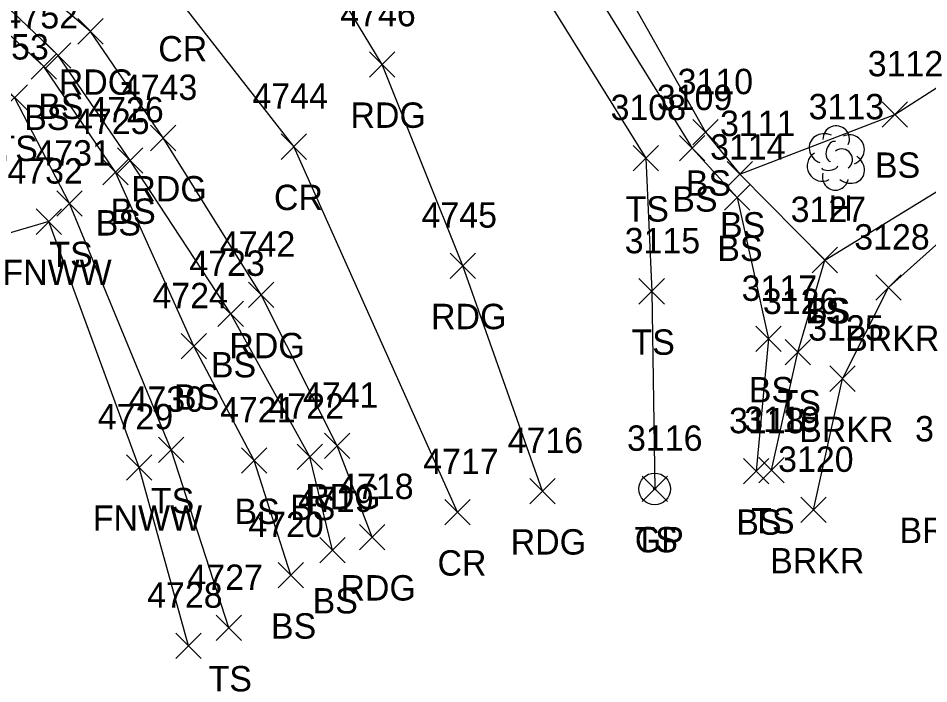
# Model space of a CAD drawing. Extents: x 1505656 to 1508446, y 700805 to 703031.
# Drawn here: x 1506484.4 to 1506556.2, y 701600.5 to 701652.9 of the extents above; entities that cross this region are included whole.
import ezdxf

# ---------------------------------------------------------------- set-up
doc = ezdxf.new("R2010")
doc.units = 0
for name, color, linetype in [('L_A', 7, 'Continuous'), ('L_I', 7, 'Continuous'), ('L_TIC', 7, 'Continuous'), ('LAWE', 7, 'Continuous'), ('LELB', 7, 'Continuous'), ('LFNC', 7, 'Continuous'), ('LTD', 7, 'Continuous'), ('P_A', 7, 'Continuous'), ('P_I', 7, 'Continuous'), ('P_TIC', 7, 'Continuous'), ('PEU', 7, 'Continuous'), ('PRC', 7, 'Continuous'), ('R_A', 7, 'Continuous'), ('R_I', 7, 'Continuous'), ('RGP', 7, 'Continuous')]:
    doc.layers.add(name, color=color, linetype=linetype)

msp = doc.modelspace()

# ---------------------------------------------------------------- linework, layer by layer
at = {"layer": 'L_TIC'}
for points in [[(1506486.581, 701649.003), (1506488.581, 701651.003)], [(1506488.581, 701649.003), (1506486.581, 701651.003)], [(1506485.469, 701648.13), (1506487.469, 701650.13)], [(1506487.469, 701648.13), (1506485.469, 701650.13)], [(1506483.162, 701645.683), (1506485.162, 701647.683)], [(1506485.162, 701645.683), (1506483.162, 701647.683)], [(1506552.552, 701644.361), (1506554.552, 701646.361)], [(1506554.552, 701644.361), (1506552.552, 701646.361)], [(1506537.642, 701642.953), (1506539.642, 701644.953)], [(1506539.642, 701642.953), (1506537.642, 701644.953)], [(1506536.573, 701641.696), (1506538.573, 701643.696)], [(1506538.573, 701641.696), (1506536.573, 701643.696)], [(1506492.279, 701640.731), (1506494.279, 701642.731)], [(1506494.279, 701640.731), (1506492.279, 701642.731)], [(1506532.921, 701640.911), (1506534.921, 701642.911)], [(1506534.921, 701640.911), (1506532.921, 701642.911)], [(1506491.109, 701639.814), (1506493.109, 701641.814)], [(1506493.109, 701639.814), (1506491.109, 701641.814)], [(1506540.335, 701639.655), (1506542.335, 701641.655)], [(1506542.335, 701639.655), (1506540.335, 701641.655)], [(1506540.335, 701639.655), (1506542.335, 701641.655)], [(1506542.335, 701639.655), (1506540.335, 701641.655)], [(1506487.49, 701637.327), (1506489.49, 701639.327)], [(1506489.49, 701637.327), (1506487.49, 701639.327)], [(1506540.12, 701637.8), (1506542.12, 701639.8)], [(1506542.12, 701637.8), (1506540.12, 701639.8)], [(1506485.85, 701635.907), (1506487.85, 701637.907)], [(1506487.85, 701635.907), (1506485.85, 701637.907)], [(1506547.04, 701632.884), (1506549.04, 701634.884)], [(1506549.04, 701632.884), (1506547.04, 701634.884)], [(1506547.04, 701632.884), (1506549.04, 701634.884)], [(1506549.04, 701632.884), (1506547.04, 701634.884)], [(1506552.051, 701630.708), (1506554.051, 701632.708)], [(1506554.051, 701630.708), (1506552.051, 701632.708)], [(1506533.387, 701630.414), (1506535.387, 701632.414)], [(1506535.387, 701630.414), (1506533.387, 701632.414)], [(1506500.193, 701628.633), (1506502.193, 701630.633)], [(1506502.193, 701628.633), (1506500.193, 701630.633)], [(1506542.605, 701626.664), (1506544.605, 701628.664)], [(1506544.605, 701626.664), (1506542.605, 701628.664)], [(1506497.284, 701626.086), (1506499.284, 701628.086)], [(1506499.284, 701626.086), (1506497.284, 701628.086)], [(1506544.904, 701625.626), (1506546.904, 701627.626)], [(1506546.904, 701625.626), (1506544.904, 701627.626)], [(1506548.425, 701623.532), (1506550.425, 701625.532)], [(1506550.425, 701623.532), (1506548.425, 701625.532)], [(1506495.49, 701617.921), (1506497.49, 701619.921)], [(1506497.49, 701617.921), (1506495.49, 701619.921)], [(1506502.049, 701617.083), (1506504.049, 701619.083)], [(1506504.049, 701617.083), (1506502.049, 701619.083)], [(1506506.44, 701617.382), (1506508.44, 701619.382)], [(1506508.44, 701617.382), (1506506.44, 701619.382)], [(1506492.979, 701616.542), (1506494.979, 701618.542)], [(1506494.979, 701616.542), (1506492.979, 701618.542)], [(1506542.825, 701616.33), (1506544.825, 701618.33)], [(1506544.825, 701616.33), (1506542.825, 701618.33)], [(1506541.615, 701616.231), (1506543.615, 701618.231)], [(1506543.615, 701616.231), (1506541.615, 701618.231)], [(1506533.625, 701614.846), (1506535.625, 701616.846)], [(1506535.625, 701614.846), (1506533.625, 701616.846)], [(1506546.135, 701613.187), (1506548.135, 701615.187)], [(1506548.135, 701613.187), (1506546.135, 701615.187)], [(1506508.213, 701610.026), (1506510.213, 701612.026)], [(1506510.213, 701610.026), (1506508.213, 701612.026)], [(1506504.929, 701608.045), (1506506.929, 701610.045)], [(1506506.929, 701608.045), (1506504.929, 701610.045)], [(1506500.044, 701603.885), (1506502.044, 701605.885)], [(1506502.044, 701603.885), (1506500.044, 701605.885)], [(1506496.867, 701602.477), (1506498.867, 701604.477)], [(1506498.867, 701602.477), (1506496.867, 701604.477)]]:
    msp.add_lwpolyline(points, dxfattribs=at)
at = {"layer": 'LAWE'}
msp.add_lwpolyline([(1506547.135, 701614.187), (1506549.425, 701624.532), (1506553.051, 701631.708), (1506561.731, 701639.476), (1506577.624, 701650.314)], dxfattribs=at)
at = {"layer": 'LELB'}
for points in [[(1506404.219, 701904.968), (1506409.181, 701905.584), (1506433.575, 701871.34), (1506446.404, 701848.344), (1506462.356, 701818.478), (1506469.177, 701804.795), (1506471.194, 701801.403), (1506471.202, 701801.414), (1506475.128, 701795.559), (1506477.153, 701792.259), (1506480.948, 701786.343), (1506483.168, 701783.163), (1506497.346, 701764.785), (1506505.422, 701756.562), (1506518.498, 701733.182), (1506520.941, 701718.629), (1506521.518, 701705.305), (1506515.429, 701691.157), (1506514.568, 701684.773), (1506521.649, 701674.713), (1506528.179, 701662.509), (1506538.642, 701643.953), (1506541.335, 701640.655), (1506548.04, 701633.884)], [(1506497.346, 701764.785), (1506502.889, 701754.558), (1506515.536, 701731.072), (1506516.338, 701718.401), (1506516.07, 701705.95), (1506513.489, 701692.631), (1506508.751, 701686.091), (1506489.279, 701693.863), (1506472.302, 701702.105), (1506459.107, 701703.946), (1506458.915, 701702.553), (1506472.316, 701699.658), (1506488.38, 701692.513), (1506505.175, 701685.991), (1506511.987, 701682.654), (1506518.486, 701672.632), (1506525.681, 701661.926), (1506537.573, 701642.696), (1506541.12, 701638.8), (1506543.605, 701627.664), (1506542.615, 701617.231)], [(1506472.194, 701697.471), (1506487.268, 701690.905), (1506506.971, 701682.266), (1506509.984, 701678.67), (1506515.094, 701670.574), (1506522.64, 701660.062), (1506533.921, 701641.911), (1506534.387, 701631.414), (1506534.625, 701615.846)], [(1506509.213, 701611.026), (1506507.44, 701618.382), (1506501.193, 701629.633), (1506493.279, 701641.731), (1506487.581, 701650.003), (1506474.341, 701662.654), (1506459.976, 701669.042), (1506440.831, 701673.946), (1506424.115, 701672.146), (1506391.393, 701665.239), (1506368.176, 701657.762), (1506332.082, 701641.613), (1506290.371, 701623.501), (1506260.145, 701608.315), (1506217.934, 701589.199), (1506179.422, 701572.421), (1506142.473, 701555.662), (1506111.555, 701540.679), (1506083.728, 701530.642), (1506052.543, 701524.579), (1506019.102, 701514.864), (1506000.997, 701512.918)], [(1506505.929, 701609.045), (1506503.049, 701618.083), (1506498.284, 701627.086), (1506492.109, 701640.814), (1506486.469, 701649.13), (1506473.241, 701661.341), (1506459.237, 701667.418), (1506439.697, 701671.417), (1506423.939, 701669.271), (1506391.691, 701663.704), (1506368.837, 701655.73), (1506334.291, 701637.809), (1506294.635, 701613.235), (1506262.705, 701600.99), (1506219.095, 701587.011), (1506179.805, 701571.091), (1506142.473, 701555.662)], [(1506501.044, 701604.885), (1506496.49, 701618.921), (1506488.49, 701638.327), (1506484.162, 701646.683), (1506470.489, 701657.407), (1506458.024, 701664.05), (1506439.085, 701668.51), (1506423.817, 701667.139), (1506392.008, 701662.381), (1506369.757, 701652.227), (1506335.428, 701633.062), (1506298.711, 701603.991)], [(1506541.335, 701640.655), (1506553.552, 701645.361), (1506569.631, 701655.668)], [(1506543.825, 701617.33), (1506545.904, 701626.626), (1506548.04, 701633.884), (1506560.251, 701641.351), (1506572.589, 701651.558)]]:
    msp.add_lwpolyline(points, dxfattribs=at)
at = {"layer": 'LFNC'}
msp.add_lwpolyline([(1506497.867, 701603.477), (1506493.979, 701617.542), (1506486.85, 701636.907), (1506477.454, 701634.172), (1506464.893, 701630.327), (1506443.518, 701624.044), (1506424.761, 701618.619), (1506405.297, 701613.252), (1506378.375, 701605.862), (1506343.979, 701597.234), (1506304.06, 701586.446), (1506271.763, 701577.945), (1506223.969, 701565.226), (1506186.157, 701554.645), (1506144.642, 701544.146), (1506113.09, 701535.925), (1506084.267, 701528.002), (1506052.627, 701520.517), (1506018.966, 701513.159), (1506001.136, 701510.041)], dxfattribs=at)
at = {"layer": 'LTD'}
msp.add_line((1506548.89, 701641.974), (1506548.89, 701641.974), dxfattribs=at)
msp.add_line((1506548.89, 701641.974), (1506548.89, 701641.974), dxfattribs=at)
msp.add_arc((1506548.937, 701643.408), 1.047, 335.52715, 180.95627, dxfattribs=at)
for centre, major_axis, ratio, start_param, end_param in [((1506548.099, 701642.64), (1.21, -0.512), 0.895232, 1.570796, 4.712389), ((1506549.932, 701642.557), (-1.141, -0.483), 0.949671, 1.570796, 4.712389), ((1506548.682, 701642.432), (-0.208, -0.792), 0.645439, 3.141593, 6.283185), ((1506549.39, 701641.807), (-0.5, 0.667), 0.989748, 3.141593, 6.283185), ((1506547.807, 701641.265), (0.584, -1.042), 0.959034, 3.141593, 6.283185), ((1506549.89, 701641.141), (-1.09, 0.792), 0.841452, 1.570796, 4.712389), ((1506548.432, 701641.224), (-0.625, -0.083), 0.423636, 0, 3.141593), ((1506548.891, 701640.474), (0.265, 1.061), 0.942809, 1.570796, 4.712389)]:
    msp.add_ellipse(centre, major_axis=major_axis, ratio=ratio, start_param=start_param, end_param=end_param, dxfattribs=at)
at = {"layer": 'P_TIC'}
for points in [[(1506489.15, 701650.905), (1506491.15, 701652.905)], [(1506491.15, 701650.905), (1506489.15, 701652.905)], [(1506512.149, 701648.3), (1506514.149, 701650.3)], [(1506514.149, 701648.3), (1506512.149, 701650.3)], [(1506494.874, 701642.5), (1506496.874, 701644.5)], [(1506496.874, 701642.5), (1506494.874, 701644.5)], [(1506505.172, 701641.818), (1506507.172, 701643.818)], [(1506507.172, 701641.818), (1506505.172, 701643.818)], [(1506518.502, 701632.432), (1506520.502, 701634.432)], [(1506520.502, 701632.432), (1506518.502, 701634.432)], [(1506502.599, 701630.141), (1506504.599, 701632.141)], [(1506504.599, 701630.141), (1506502.599, 701632.141)], [(1506508.582, 701618.24), (1506510.582, 701620.24)], [(1506510.582, 701618.24), (1506508.582, 701620.24)], [(1506524.781, 701614.669), (1506526.781, 701616.669)], [(1506526.781, 701614.669), (1506524.781, 701616.669)], [(1506518.066, 701613.009), (1506520.066, 701615.009)], [(1506520.066, 701613.009), (1506518.066, 701615.009)], [(1506511.361, 701611.046), (1506513.361, 701613.046)], [(1506513.361, 701611.046), (1506511.361, 701613.046)]]:
    msp.add_lwpolyline(points, dxfattribs=at)
at = {"layer": 'PEU'}
for points in [[(1506525.781, 701615.669), (1506519.502, 701633.432), (1506513.149, 701649.3), (1506503.079, 701665.907), (1506489.518, 701679.306), (1506470.513, 701690.892), (1506460.486, 701693.333), (1506439.121, 701697.081), (1506424.246, 701697.443), (1506385.983, 701688.807), (1506362.388, 701679.903), (1506323.426, 701662.219), (1506281.228, 701643.189), (1506252.354, 701627.762), (1506209.854, 701609.533), (1506173.438, 701590.327), (1506132.935, 701573.385), (1506105.975, 701559.107), (1506089.213, 701557.373), (1506082.674, 701561.396), (1506078.94, 701568.615)], [(1506512.361, 701612.046), (1506509.582, 701619.24), (1506503.599, 701631.141), (1506495.874, 701643.5), (1506490.15, 701651.905), (1506475.68, 701664.246), (1506461.93, 701671.493), (1506441.687, 701676.012), (1506423.965, 701676.446), (1506390.818, 701667.646), (1506367.368, 701660.27), (1506329.82, 701645.804), (1506288.78, 701627.118), (1506258.447, 701612.594), (1506216.062, 701594.601), (1506177.685, 701577.387), (1506139.982, 701558.635), (1506110.205, 701544.77), (1506096.865, 701538.264), (1506082.447, 701533.619), (1506051.951, 701526.915), (1506019.209, 701522.299), (1505992.817, 701526.624)]]:
    msp.add_lwpolyline(points, dxfattribs=at)
at = {"layer": 'PRC'}
msp.add_lwpolyline([(1506519.066, 701614.009), (1506506.172, 701642.818), (1506497.051, 701654.533), (1506481.679, 701671.51), (1506464.909, 701680.724), (1506446.99, 701685.192), (1506424.487, 701686.096), (1506387.925, 701677.861), (1506364.193, 701671.197), (1506326.345, 701654.748), (1506285.018, 701635.251), (1506254.865, 701621.576), (1506213.393, 701600.27), (1506174.81, 701583.715), (1506136.288, 701565.393), (1506108.199, 701552.453), (1506085.493, 701543.921), (1506066.006, 701541.943)], dxfattribs=at)
at = {"layer": 'RGP'}
msp.add_line((1506534.625, 701615.846), (1506534.625, 701615.846), dxfattribs=at)
for radius in [1.25, 0.0833]:
    msp.add_circle((1506534.625, 701615.846), radius, dxfattribs=at)

# ---------------------------------------------------------------- texts
at = {"layer": 'L_A'}
for s, p in [('BS', (1506486.022, 701645.003)), ('BS', (1506484.91, 701644.13)), ('TS', (1506482.572, 701641.683)), ('BS', (1506551.993, 701640.361)), ('BS', (1506537.083, 701638.953)), ('BS', (1506536.014, 701637.696)), ('BS', (1506491.72, 701636.731)), ('TS', (1506532.33, 701636.911)), ('H', (1506548.323, 701636.974)), ('BS', (1506490.55, 701635.814)), ('BS', (1506539.776, 701635.655)), ('BS', (1506539.776, 701635.655)), ('BS', (1506539.561, 701633.8)), ('TS', (1506486.899, 701633.327)), ('FNWW', (1506483.196, 701631.907)), ('TS', (1506546.45, 701628.884)), ('BS', (1506546.481, 701628.884)), ('TS', (1506532.796, 701626.414)), ('BRKR', (1506549.641, 701626.708)), ('BS', (1506499.634, 701624.633)), ('BS', (1506496.725, 701622.086)), ('BS', (1506542.046, 701622.664)), ('TS', (1506544.314, 701621.626)), ('BRKR', (1506546.016, 701619.532)), ('TS', (1506494.9, 701613.921)), ('BS', (1506501.49, 701613.083)), ('BS', (1506505.881, 701613.382)), ('FNWW', (1506490.325, 701612.542)), ('BS', (1506541.056, 701612.231)), ('TS', (1506542.235, 701612.33)), ('BRKL', (1506553.927, 701611.584)), ('TS', (1506533.034, 701610.846)), ('BRKR', (1506543.726, 701609.187)), ('BS', (1506507.654, 701606.026)), ('BS', (1506504.37, 701604.045)), ('TS', (1506499.453, 701599.885))]:
    msp.add_text(s, height=2, dxfattribs=at).set_placement(p)
at = {"layer": 'L_I'}
for s, p in [('4752', (1506483.209, 701652.13)), ('4753', (1506480.903, 701649.683)), ('3112', (1506551.426, 701648.361)), ('3110', (1506536.43, 701646.953)), ('3109', (1506534.794, 701645.696)), ('4726', (1506489.964, 701644.731)), ('3108', (1506531.149, 701644.911)), ('3113', (1506546.764, 701644.974)), ('4725', (1506488.849, 701643.814)), ('3111', (1506539.776, 701643.655)), ('3111', (1506539.776, 701643.655)), ('3114', (1506538.994, 701641.8)), ('4731', (1506485.797, 701641.327)), ('4732', (1506483.59, 701639.907)), ('3127', (1506545.347, 701636.884)), ('3127', (1506545.347, 701636.884)), ('3115', (1506532.261, 701634.414)), ('3128', (1506550.358, 701634.708)), ('4723', (1506497.933, 701632.633)), ('3117', (1506541.479, 701630.664)), ('4724', (1506495.024, 701630.086)), ('3126', (1506543.156, 701629.626)), ('3125', (1506546.732, 701627.532)), ('4730', (1506493.144, 701621.921)), ('4722', (1506504.18, 701621.382)), ('4721', (1506500.356, 701621.083)), ('4729', (1506490.711, 701620.542)), ('3118', (1506540.489, 701620.231)), ('3119', (1506541.691, 701620.33)), ('3121', (1506555.155, 701619.584)), ('3116', (1506532.444, 701618.846)), ('3120', (1506544.356, 701617.187)), ('4719', (1506506.512, 701614.026)), ('4720', (1506502.583, 701612.045)), ('4727', (1506497.784, 701607.885)), ('4728', (1506494.607, 701606.477))]:
    msp.add_text(s, height=2, dxfattribs=at).set_placement(p)
at = {"layer": 'P_A'}
for s, p in [('CR', (1506495.484, 701649.533)), ('RDG', (1506487.638, 701646.905)), ('RDG', (1506510.638, 701644.3)), ('RDG', (1506493.362, 701638.5)), ('CR', (1506504.605, 701637.818)), ('RDG', (1506516.99, 701628.432)), ('RDG', (1506501.087, 701626.141)), ('RDG', (1506507.07, 701614.24)), ('RDG', (1506523.269, 701610.669)), ('CR', (1506517.499, 701609.009)), ('RDG', (1506509.849, 701607.046))]:
    msp.add_text(s, height=2, dxfattribs=at).set_placement(p)
at = {"layer": 'P_I'}
for s, p in [('4746', (1506509.834, 701652.3)), ('4743', (1506492.614, 701646.5)), ('4744', (1506502.912, 701645.818)), ('4745', (1506516.242, 701636.432)), ('4742', (1506500.339, 701634.141)), ('4741', (1506506.889, 701622.24)), ('4716', (1506523.033, 701618.669)), ('4717', (1506516.373, 701617.009)), ('4718', (1506509.668, 701615.046))]:
    msp.add_text(s, height=2, dxfattribs=at).set_placement(p)
at = {"layer": 'R_A'}
msp.add_text('GP', height=2, dxfattribs=at).set_placement((1506533.058, 701610.846))
at = {"layer": 'R_I'}
msp.add_text('3116', height=2, dxfattribs=at).set_placement((1506532.444, 701618.846))

doc.saveas('drawing.dxf')
